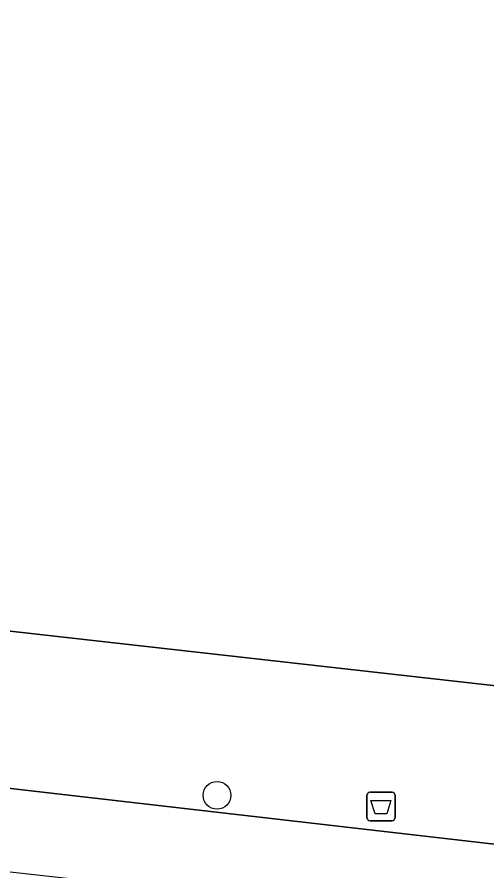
# Model space of a CAD drawing. Extents: x 161928 to 163071, y 386474 to 387428.
# Drawn here: x 162405.84 to 162422.4, y 386755.07 to 386785.15 of the extents above; entities that cross this region are included whole.
import ezdxf

# ---------------------------------------------------------------- set-up
doc = ezdxf.new("R2010")
doc.units = 0
for name, color, linetype in [('IMGEO_Afvalbak', 7, 'Continuous'), ('IMGEO_Boom', 7, 'Continuous'), ('IMGEO_Pand', 7, 'Continuous'), ('IMGEO_Parkeervlak_open', 7, 'Continuous'), ('IMGEO_Voetpad_open', 7, 'Continuous')]:
    doc.layers.add(name, color=color, linetype=linetype)

msp = doc.modelspace()

# ---------------------------------------------------------------- linework, layer by layer
at = {"layer": 'IMGEO_Afvalbak'}
for p, q in [((162418.269, 386757.84), (162419.059, 386757.84)), ((162419.059, 386757.84), (162418.269, 386757.84)), ((162418.169, 386756.94), (162418.169, 386757.74)), ((162418.169, 386757.74), (162418.169, 386756.94)), ((162419.159, 386757.74), (162419.159, 386756.94)), ((162419.159, 386756.94), (162419.159, 386757.74)), ((162419.059, 386756.84), (162418.269, 386756.84)), ((162418.269, 386756.84), (162419.059, 386756.84))]:
    msp.add_line(p, q, dxfattribs=at)
msp.add_lwpolyline([(162418.312, 386757.554), (162419.016, 386757.554), (162418.867, 386757.084), (162418.461, 386757.084), (162418.312, 386757.554)], dxfattribs=at)
for centre, start, end in [((162418.269, 386757.74), 90, 180), ((162418.269, 386757.74), 90, 180), ((162419.059, 386757.74), 0, 90), ((162419.059, 386757.74), 360, 90), ((162418.269, 386756.94), 180, 270), ((162418.269, 386756.94), 180, 270), ((162419.059, 386756.94), 270, 0), ((162419.059, 386756.94), 270, 0)]:
    msp.add_arc(centre, 0.1, start, end, dxfattribs=at)
at = {"layer": 'IMGEO_Boom'}
msp.add_circle((162412.887, 386757.734), 0.489, dxfattribs=at)
at = {"layer": 'IMGEO_Pand'}
msp.add_lwpolyline([(162466.314, 386814.609), (162464.143, 386814.831), (162463.923, 386814.853), (162444.241, 386816.845), (162444.094, 386815.551), (162429.101, 386817.257), (162428.397, 386811.07), (162398.627, 386814.456), (162394.363, 386775.766), (162393.168, 386764.919), (162444.943, 386759.093), (162450.309, 386758.489), (162467.614, 386756.569), (162467.64, 386756.791), (162468.014, 386759.994), (162470.51, 386759.703), (162471.317, 386766.074), (162468.823, 386766.348), (162469.39, 386771.508), (162459.47, 386772.598), (162460.011, 386777.518), (162462.201, 386777.277), (162462.274, 386777.945)], close=True, dxfattribs=at)
at = {"layer": 'IMGEO_Parkeervlak_open'}
msp.add_lwpolyline([(162427.351, 386755.469), (162400.404, 386758.57), (162400.187, 386758.602), (162399.968, 386758.614), (162399.749, 386758.606), (162399.531, 386758.579), (162399.316, 386758.532), (162399.107, 386758.467), (162398.904, 386758.383), (162398.71, 386758.281), (162398.525, 386758.163), (162398.369, 386758.042), (162398.095, 386757.77), (162397.698, 386757.434), (162397.272, 386757.134), (162396.822, 386756.873), (162396.35, 386756.654), (162395.86, 386756.478), (162395.356, 386756.346), (162395.04, 386756.285), (162394.712, 386756.251), (162399.766, 386755.682), (162433.876, 386751.904), (162434.181, 386754.674)], close=True, dxfattribs=at)
at = {"layer": 'IMGEO_Voetpad_open'}
for points in [[(162444.943, 386759.093), (162393.168, 386764.919)], [(162400.404, 386758.57), (162427.351, 386755.469)]]:
    msp.add_lwpolyline(points, dxfattribs=at)

doc.saveas('drawing.dxf')
